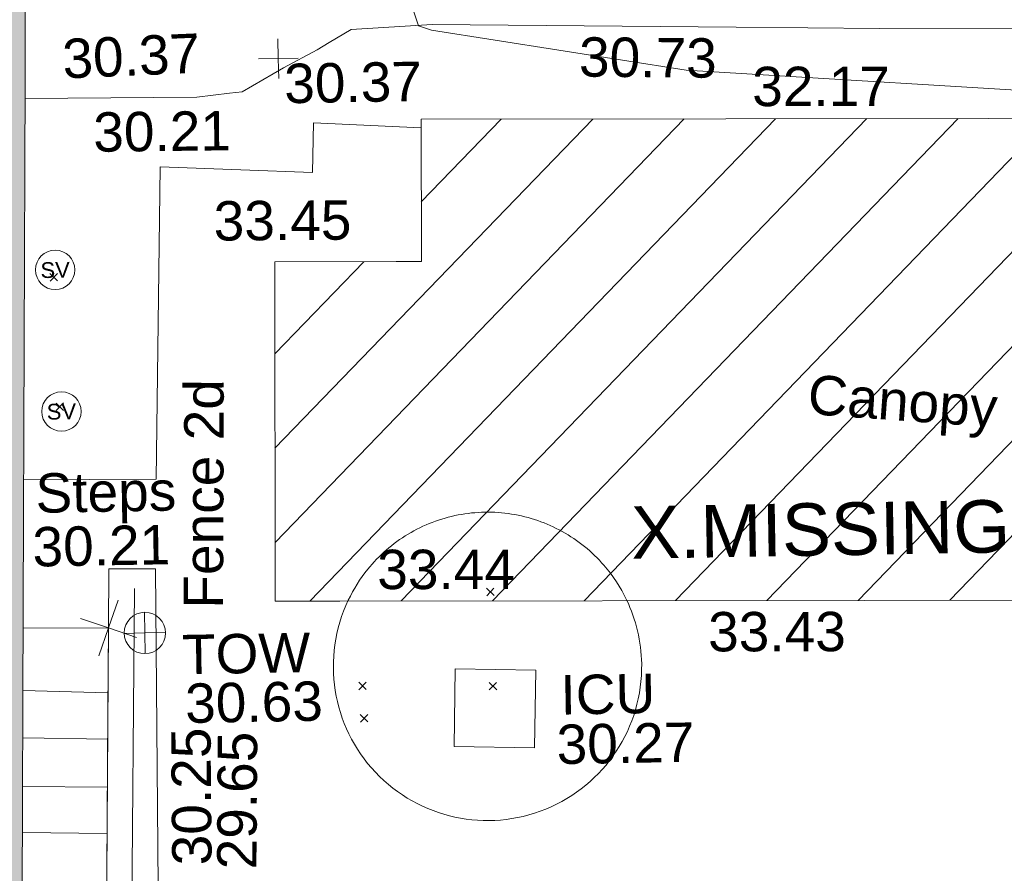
# Model space of a CAD drawing. Header units: millimetres. Extents: x -287732 to 520720, y -88450 to 287754.
# Tile 275 of 383: x 103737 to 113109, y 98695 to 106818. Entities that reach past the tile are written whole.
import ezdxf

# ---------------------------------------------------------------- set-up
doc = ezdxf.new("R2010")
doc.units = ezdxf.units.MM
doc.linetypes.add('IMPORT-UG_ELEC_STREET LIGHTING_QLB2 _2_', pattern=[2700, 1500, -300.0000000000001, 0, -250, 150, -300.0000000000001, 0, -200])
for name, color, linetype, lineweight, true_color in [('00_TOPO_SERV_STOP_VALVE', 7, 'Continuous', 9, 0x666666), ('00_TOPO_TOP_OF_WALL', 7, 'Continuous', 9, 0x666666), ('00_UAV_BUILDING_CANOPY', 7, 'Continuous', 9, 0xff7fff), ('00_UAV_BUILDING_HATCH', 7, 'Continuous', 9, 0x999999), ('00_UAV_CONCRETE', 9, 'Continuous', 9, 0x808080), ('00_UAV_FENCE_2D', 7, 'Continuous', 9, 0x264c2f), ('00_UAV_LEVEL_SPOT', 7, 'Continuous', 9, 0x666666), ('00_UAV_SERV_IC', 5, 'Continuous', 9, 0x0000ff), ('00_UAV_SLOPE_TOP', 40, 'Continuous', 9, 0xffbf00), ('00_UAV_STEPS', 7, 'Continuous', 9, 0x666666), ('00_UAV_TOP_OF_WALL', 7, 'Continuous', 9, 0x666666), ('00_UAV_WALL', 7, 'Continuous', 9, 0x7c00a5), ('01_DTM_CONTOUR_MNR', 7, 'Continuous', 9, 0xa5a552), ('12333-PUM-2D-U-0001-C01 - Rev2_REVIT IMPORT_dwg', 7, 'Continuous', 9, 0x767676), ('A_RHA_Line', 7, 'Continuous', 9, 0x00a600)]:
    doc.layers.add(name, color=color, linetype=linetype, lineweight=lineweight, true_color=true_color)
for name, color, linetype, lineweight in [('A_RHA_Detail', 7, 'Continuous', 9), ('GEN-TEXT', 7, 'Continuous', 9), ('SM-QC COMPLETED', 7, 'Continuous', 9)]:
    doc.layers.add(name, color=color, linetype=linetype, lineweight=lineweight)
doc.styles.add('Arial', font='arial.ttf', dxfattribs={"height": 500.0000000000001})
doc.styles.add('Swis721 Lt BT', font='swissl.ttf', dxfattribs={"height": 399.9999999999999})
doc.styles.add('Swis721 Lt BT_2', font='swissl.ttf', dxfattribs={"height": 375})

# ---------------------------------------------------------------- blocks, each defined once
blk = doc.blocks.new('12333-PUM-2D-U-0001-C01 - Rev2_REVIT IMPORT_dwg_MSL_Sluice_Valve_SYM-2077246-Site Location Plan Proposed')
at = {"layer": '00_TOPO_SERV_STOP_VALVE', "color": 254, "true_color": 0xcccccc}
blk.add_circle((0, 0), 500.0000000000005, dxfattribs=at)
at = {"layer": '00_TOPO_SERV_STOP_VALVE', "insert": (0, 198.9876086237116), "char_height": 399.9999999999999, "width": 785.1100955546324, "attachment_point": 2, "line_spacing_factor": 1.005061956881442, "style": 'Swis721 Lt BT'}
blk.add_mtext('SV', dxfattribs=at)
blk = doc.blocks.new('12333-PUM-2D-U-0001-C01 - Rev2_REVIT IMPORT_dwg_MSL_Node_Linework_1-2077247-Site Location Plan Proposed')
at = {"layer": '00_UAV_STEPS', "color": 254, "true_color": 0xcccccc, "flags": 128}
for points in [[(256.5421955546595, 704.8438894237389), (0, 0), (-704.8438894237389, 256.5421955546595)], [(704.8438894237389, -256.5421955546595), (0, 0), (-256.5421955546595, -704.8438894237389)]]:
    blk.add_lwpolyline(points, dxfattribs=at)
blk = doc.blocks.new('12333-PUM-2D-U-0001-C01 - Rev2_REVIT IMPORT_dwg_TOW-2077249-Site Location Plan Proposed')
at = {"layer": '00_TOPO_TOP_OF_WALL', "color": 254, "true_color": 0xcccccc, "flags": 128}
for points in [[(0, 525.0554400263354), (0, 0), (-525.0554401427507, 0)], [(525.0554401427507, 0), (0, 0), (0, -525.0554400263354)]]:
    blk.add_lwpolyline(points, dxfattribs=at)
at = {"layer": '00_TOPO_TOP_OF_WALL', "color": 254, "true_color": 0xcccccc}
blk.add_circle((0, 0), 525.0554401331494, dxfattribs=at)
blk = doc.blocks.new('12333-PUM-2D-U-0001-C01 - Rev2_REVIT IMPORT_dwg_UAV-2077255-Site Location Plan Proposed')
at = {"layer": '00_UAV_LEVEL_SPOT', "color": 254, "true_color": 0xcccccc, "flags": 128}
for points in [[(500.0000000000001, 0), (0, 0), (0, 500.0000000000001)], [(0, -500.0000000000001), (0, 0), (-500.0000000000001, 0)]]:
    blk.add_lwpolyline(points, dxfattribs=at)
blk = doc.blocks.new('12333-PUM-2D-U-0001-C01 - Rev2_REVIT IMPORT_dwg_MGS62954_T2_Galway_ITM_3d_Rev1-2077680-Site Location Plan Proposed')
at = {"layer": '00_UAV_BUILDING_HATCH', "true_color": 0xcccccc}
h = blk.add_hatch(dxfattribs=at)
h.set_pattern_fill('FP_1', color=254, style=0, pattern_type=2)
h.set_pattern_definition([(45, (0, 0), (-441.9417382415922, 441.9417382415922), [])])
h.paths.add_polyline_path([(534009880.002, 725654839.0085), (534020492.547179, 725654668.6383933), (534020335.0020001, 725657898.0085), (534019600.902877, 725657901.0739366), (534019622.7479393, 725659267.0328262), (534011350.575933, 725659399.3253226), (534011326.944711, 725658045.4935182), (534009931.6384913, 725658067.8079169)])
at = {"layer": '00_UAV_BUILDING_CANOPY', "color": 254, "true_color": 0xcccccc, "flags": 128}
blk.add_lwpolyline([(534020492.5471788, 725654668.6383932), (534015493.1935681, 725654748.8962761), (534010493.8399574, 725654829.1541591), (534009880.002, 725654839.0085), (534009931.6384912, 725658067.8079168), (534011087.937292, 725658049.3158382), (534011328.9243066, 725658045.4618595), (534011350.5759329, 725659399.3253225), (534014250.131492, 725659352.9542552), (534019249.4840156, 725659273.0022397), (534019622.7479391, 725659267.032826), (534019600.7224776, 725657889.793666), (534020335.002, 725657898.0085), (534020433.4132866, 725655880.7683079)], close=True, dxfattribs=at)
at = {"layer": '00_UAV_CONCRETE', "color": 254, "true_color": 0xcccccc, "flags": 128}
blk.add_lwpolyline([(534007506.2604303, 725656035.2038667), (534008766.002, 725656018.0085001), (534008859.0043694, 725658990.3948431), (534009623.9560962, 725658948.9847142), (534010307.002, 725658912.0085002), (534010324.5967023, 725659381.9489397), (534011349.2856706, 725659318.6459758)], dxfattribs=at)
at = {"layer": '00_UAV_FENCE_2D', "color": 254, "true_color": 0xcccccc, "flags": 128}
blk.add_lwpolyline([(534008542.002, 725654982.0085), (534008453.8452932, 725651571.7816246), (534008401.8922694, 725647888.5032718)], dxfattribs=at)
at = {"layer": '00_UAV_SERV_IC', "color": 254, "true_color": 0xcccccc, "flags": 128}
blk.add_lwpolyline([(534011558.002, 725653428.0085001), (534011583.002, 725654165.0085), (534012347.9077289, 725654139.0619013), (534012322.9077287, 725653402.0619013)], close=True, dxfattribs=at)
at = {"layer": '00_UAV_SLOPE_TOP', "color": 254, "true_color": 0xcccccc, "flags": 128}
blk.add_lwpolyline([(534023120.0499892, 725652624.0677712), (534022588.7980002, 725656895.1600001), (534022450.8526533, 725657552.6676652), (534022010.7980001, 725659650.1600002), (534021945.798, 725659787.1600001), (534021742.798, 725660009.1600001), (534021414.7980002, 725660100.1600001), (534021205.798, 725660131.1600002), (534020795.7980001, 725660105.1600001), (534019355.9385484, 725660128.7316637), (534015725.798, 725660188.16), (534014362.9023302, 725660224.0341047), (534011470.798, 725660300.1600003), (534010696.798, 725660264.16), (534010486.798, 725660145.1600002), (534010369.798, 725660077.1600003), (534010046.798, 725659911.1600001), (534009651.798, 725659691.1600002), (534009530.5332929, 725659679.1452942), (534009217.7980001, 725659648.1600003), (534007582.2073247, 725659661.8265728)], dxfattribs=at)
at = {"layer": '00_UAV_STEPS', "color": 254, "true_color": 0xcccccc}
for p, q in [((534007464.2691793, 725654030.0339935), (534008273.932461, 725653994.8674445)), ((534007454.8893675, 725653582.1284027), (534008263.4520769, 725653554.235644)), ((534007445.1860943, 725653118.7768587), (534008252.5795252, 725653097.1157565)), ((534007435.9777834, 725652679.0608044), (534008242.0849814, 725652655.8886358))]:
    blk.add_line(p, q, dxfattribs=at)
at = {"layer": '00_UAV_STEPS', "color": 254, "true_color": 0xcccccc, "flags": 128}
blk.add_lwpolyline([(534007476.6914035, 725654623.2211251), (534008288.5971617, 725654611.4224724), (534008210.002, 725651307.0085), (534007407.609086, 725651324.3962957)], dxfattribs=at)
at = {"layer": '00_UAV_WALL', "color": 254, "true_color": 0xcccccc, "flags": 128}
blk.add_lwpolyline([(534008553.6701326, 725647199.9367815), (534008606.002, 725647199.0085001), (534008614.5004117, 725647498.2375755), (534008706.0020001, 725650720.0084999), (534008719.1416758, 725652145.1825906), (534008747.002, 725655167.0085001), (534008302.0019999, 725655175.0085001), (534008288.5971617, 725654611.4224724), (534008269.6704865, 725653815.679213), (534008210.002, 725651307.0085001), (534008183.8305481, 725649356.0457261), (534008164.193379, 725647892.1840208)], dxfattribs=at)
at = {"layer": '01_DTM_CONTOUR_MNR', "color": 254, "true_color": 0xcccccc, "flags": 128}
blk.add_lwpolyline([(534021777.89544, 725656283.6706463), (534021602.943804, 725658366.4834911), (534021437.6531013, 725659182.3507047), (534021420.3597346, 725659225.5149803), (534021353.4370407, 725659286.0730035), (534021258.2218846, 725659327.311412), (534021196.1895855, 725659335.9011635), (534021065.6873206, 725659340.1880195), (534020064.7980484, 725659387.2590984), (534017856.2684755, 725659512.2177612), (534013880.019834, 725659822.5381863), (534011463.442551, 725660246.4474994), (534011340, 725660290), (534010610.2387714, 725662593.7919464), (534010561.5295504, 725662717.116083), (534010269.708607, 725663224.3283861), (534010069.8358728, 725663664.8968505), (534009930.5215296, 725664738.4511522), (534009989.4576582, 725666188.3029423), (534010122.5212028, 725667228.2775636), (534010237.6470588, 725667816.4705883)], dxfattribs=at)
at = {"xscale": 0.375, "yscale": 0.375, "zscale": 0.375}
for name, p in [('12333-PUM-2D-U-0001-C01 - Rev2_REVIT IMPORT_dwg_UAV-2077255-Site Location Plan Proposed', (534010000, 725660000)), ('12333-PUM-2D-U-0001-C01 - Rev2_REVIT IMPORT_dwg_MSL_Sluice_Valve_SYM-2077246-Site Location Plan Proposed', (534007841.002, 725658027.0085)), ('12333-PUM-2D-U-0001-C01 - Rev2_REVIT IMPORT_dwg_MSL_Sluice_Valve_SYM-2077246-Site Location Plan Proposed', (534007877.002, 725656679.0085)), ('12333-PUM-2D-U-0001-C01 - Rev2_REVIT IMPORT_dwg_MSL_Node_Linework_1-2077247-Site Location Plan Proposed', (534008288.5971617, 725654611.4224724)), ('12333-PUM-2D-U-0001-C01 - Rev2_REVIT IMPORT_dwg_TOW-2077249-Site Location Plan Proposed', (534008634.6805, 725654558.0439999))]:
    blk.add_blockref(name, p, dxfattribs=at)
at = {"layer": '00_UAV_BUILDING_CANOPY', "color": 251, "true_color": 0x666666, "char_height": 375, "attachment_point": 1, "line_spacing_factor": 1.005061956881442, "style": 'Swis721 Lt BT_2'}
for s, insert, width, rotation in [('32.17', (534014508.0184622, 725659844.1229382), 1495.902363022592, 359.083776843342), ('33.45', (534009359.6650157, 725658654.3785422), 1495.902363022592, 359.4245553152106), ('Canopy', (534015003.4362743, 725656906.1901397), 2113.25889379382, 354.88130101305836), ('33.44', (534010859.849063, 725655311.5578314), 1495.902363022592, 359.03374335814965), ('33.43', (534013998.2571812, 725654663.986805), 1495.902363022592, 359.08027249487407)]:
    blk.add_mtext(s, dxfattribs=dict(at, insert=insert, width=width, rotation=rotation))
at = {"layer": '00_UAV_CONCRETE', "color": 251, "true_color": 0x666666, "insert": (534008227.5496463, 725659519.3405493), "char_height": 375, "width": 1495.902363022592, "attachment_point": 1, "rotation": 359.6376083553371, "line_spacing_factor": 1.005061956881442, "style": 'Swis721 Lt BT_2'}
blk.add_mtext('30.21', dxfattribs=at)
at = {"layer": '00_UAV_FENCE_2D', "color": 251, "true_color": 0x666666, "insert": (534009007.6027458, 725654783.5423646), "char_height": 375, "width": 2545.408465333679, "attachment_point": 1, "rotation": 88.8378948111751, "line_spacing_factor": 1.005061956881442, "style": 'Swis721 Lt BT_2'}
blk.add_mtext('Fence 2d', dxfattribs=at)
at = {"layer": '00_UAV_LEVEL_SPOT', "insert": (534010051.8765643, 725659949.1441547), "char_height": 375, "width": 1495.902363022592, "attachment_point": 1, "line_spacing_factor": 1.005061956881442, "style": 'Swis721 Lt BT_2'}
blk.add_mtext('30.37', dxfattribs=at)
at = {"layer": '00_UAV_SERV_IC', "color": 251, "true_color": 0x666666, "char_height": 375, "attachment_point": 1, "line_spacing_factor": 1.005061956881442, "style": 'Swis721 Lt BT_2'}
for s, insert, width in [('ICU', (534012579.2982233, 725654086.9528059), 1021.012723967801), ('30.27', (534012534.4700727, 725653616.573805), 1495.902363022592)]:
    blk.add_mtext(s, dxfattribs=dict(at, insert=insert, width=width))
at = {"layer": '00_UAV_SLOPE_TOP', "color": 251, "true_color": 0x666666, "char_height": 375, "width": 1495.902363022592, "attachment_point": 1, "line_spacing_factor": 1.005061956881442, "style": 'Swis721 Lt BT_2'}
for s, insert, rotation in [('30.37', (534007940.3592155, 725660221.4462013), 1.4533803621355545), ('30.73', (534012867.1732182, 725660154.4723026), 358.4922101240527)]:
    blk.add_mtext(s, dxfattribs=dict(at, insert=insert, rotation=rotation))
at = {"layer": '00_UAV_STEPS', "char_height": 375, "attachment_point": 1, "line_spacing_factor": 1.005061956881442, "style": 'Swis721 Lt BT_2'}
for s, insert, width in [('Steps', (534007616.9783526, 725656093.3092464), 1552.889119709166), ('30.21', (534007579.4589316, 725655583.1877389), 1495.902363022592)]:
    blk.add_mtext(s, dxfattribs=dict(at, insert=insert, width=width))
at = {"layer": '00_UAV_TOP_OF_WALL', "char_height": 375, "attachment_point": 1, "line_spacing_factor": 1.005061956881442, "style": 'Swis721 Lt BT_2'}
for s, insert, width in [('TOW', (534008983.7040815, 725654533.3644134), 1343.937678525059), ('30.63', (534009006.1659889, 725654069.5164908), 1495.902363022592)]:
    blk.add_mtext(s, dxfattribs=dict(at, insert=insert, width=width))
at = {"layer": '00_UAV_WALL', "color": 251, "true_color": 0x666666, "char_height": 375, "width": 1495.902363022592, "attachment_point": 1, "line_spacing_factor": 1.005061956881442, "style": 'Swis721 Lt BT_2'}
for s, insert, rotation in [('30.25', (534008856.5440977, 725652341.1256162), 89.47176514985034), ('29.65', (534009281.6757476, 725652297.6996888), 88.63748240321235)]:
    blk.add_mtext(s, dxfattribs=dict(at, insert=insert, rotation=rotation))
blk = doc.blocks.new('12333-PUM-2D-U-0001-C01 - Rev2_REVIT IMPORT_dwg-1620468-Site Location Plan Proposed')
at = {"layer": 'GEN-TEXT', "color": 253, "true_color": 0xaaaaaa}
for p, q in [((366711.4356188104, 42067.51580280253), (366782.1462969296, 42138.22648092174)), ((366782.1462969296, 42067.51580280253), (366711.4356188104, 42138.22648092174)), ((366747.4356188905, 40834.79495369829), (366818.1462970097, 40905.5056318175)), ((366818.1462970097, 40834.79495369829), (366747.4356188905, 40905.5056318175)), ((370813.9948138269, 39001.28848222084), (370884.7054919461, 39071.99916034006)), ((370884.7054919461, 39001.28848222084), (370813.9948138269, 39071.99916034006)), ((369581.9948138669, 38128.28848231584), (369652.7054919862, 38198.99916043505)), ((369652.7054919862, 38128.28848231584), (369581.9948138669, 38198.99916043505)), ((370822.9948137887, 38104.28848222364), (370893.705491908, 38174.99916034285)), ((370893.705491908, 38104.28848222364), (370822.9948137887, 38174.99916034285)), ((369590.9948138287, 37820.28848223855), (369661.7054919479, 37890.99916035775)), ((369661.7054919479, 37820.28848223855), (369590.9948138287, 37890.99916035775))]:
    blk.add_line(p, q, dxfattribs=at)
at = {"layer": 'SM-QC COMPLETED', "color": 81, "true_color": 0xaaffaa}
for radius, start, end in [(1467.425282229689, 99.99999999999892, 119.9999999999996), (1467.425282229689, 80.00000000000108, 99.99999999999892), (1467.425282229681, 60.00000000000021, 80.00000000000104), (1467.425282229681, 119.9999999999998, 140.0000000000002), (1467.425282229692, 40.00000000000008, 60.00000000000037), (1467.425282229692, 140.0000000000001, 153.5533314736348), (1467.425282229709, 24.54225293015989, 40.00000000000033), (1467.42528222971, 153.5533314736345, 359.9999999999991), (1467.425282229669, 0, 24.54225293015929)]:
    blk.add_arc((370810.390521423, 38329.05004685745), radius, start, end, dxfattribs=at)
blk.add_blockref('12333-PUM-2D-U-0001-C01 - Rev2_REVIT IMPORT_dwg_MGS62954_T2_Galway_ITM_3d_Rev1-2077680-Site Location Plan Proposed', (-533641079.6498471, -725615854.3561786))
at = {"layer": 'SM-QC COMPLETED', "color": 3, "true_color": 0x00ff00, "insert": (372198.6682047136, 39827.91611488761), "char_height": 500.0000000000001, "width": 12555.20937238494, "attachment_point": 1, "line_spacing_factor": 0.9417779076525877, "style": 'Arial'}
blk.add_mtext('X.MISSING INFO ON THIS CSV?', dxfattribs=at)

msp = doc.modelspace()

# ---------------------------------------------------------------- hatches: boundary and pattern name
at = {"layer": 'A_RHA_Detail', "true_color": 0xc0c0c0}
h = msp.add_hatch(color=9, dxfattribs=at)
h.paths.add_polyline_path([(-80880.60083809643, -68502.79057078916), (-80400.865924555, -68483.41509113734), (-80400.865924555, -62984.64684185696), (-24474.85765177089, -63009.32043784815), (-24456.14471271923, -50840.30023858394), (-36622.55041039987, -50831.65104353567), (-36622.55041039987, -44228.57792613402), (-50959.0526582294, -44218.38599194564), (-50959.0526582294, -42573.78171514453), (-54563.9325804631, -42571.21897729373), (-54565.69773352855, -45054.17447474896), (-92408.82109321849, -45027.27149621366), (-92411.78875845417, -49201.74309222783), (-100061.9988811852, -49201.74309222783), (-100052.2214449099, -64852.82557838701), (-86120.90825229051, -64852.82557838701), (-86092.1662649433, -62957.90041523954), (-84861.10047608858, -62957.90041523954), (-84854.79052929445, -68240.109737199), (-80870.60226892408, -68240.10973722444)])
h.paths.add_polyline_path([(-137238.9269902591, -68461.9384092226), (-132719.7426408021, -68433.0633692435), (-132847.0731201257, -62850.04282283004), (-130454.6837966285, -62916.63108078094), (-130498.2830220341, -61355.85393642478), (-117581.136331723, -61423.42893438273), (-117492.3908565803, -49183.91309190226), (-125136.5200282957, -49178.47881952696), (-125133.572703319, -45032.61887136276), (-163007.1824077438, -45005.6942194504), (-163007.1824076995, -44090.2963411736), (-163123.8521269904, -44090.21339942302), (-163122.6389897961, -42383.75184302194), (-166563.8543419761, -42383.75184298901), (-166565.034908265, -44044.39824208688), (-193158.4656786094, -44025.49275805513), (-193195.152889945, -62863.65652504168), (-137269.7106414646, -62916.63108078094), (-137254.3708868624, -65679.90523788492)])
h.paths.add_polyline_path([(120310.9497607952, -32334.28230164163), (120312.4652266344, -31610.73011961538), (133451.2244789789, -31638.24899384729), (133469.2230092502, -19717.98315780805), (121295.7536929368, -19692.48606430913), (121319.8434528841, -8190.941560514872), (112277.0825930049, -8172.001674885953), (112263.1770823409, -14811.1234547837), (78285.85310969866, -14739.95861438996), (78292.82277619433, -8167.077575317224), (75241.99098605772, -8160.673431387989), (69355.76844233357, -8152.931592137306), (69353.6659720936, -9156.74635762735), (68372.60878945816, -9154.691552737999), (68372.60878945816, -13705.52853215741), (69333.7233474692, -13707.54156770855), (69325.07112547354, -16249.53369228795), (66623.4489111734, -16249.53369228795), (66619.79243935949, -17995.29925530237), (65989.07757494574, -17995.2992552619), (65985.44262772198, -19730.78799483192), (57152.23993377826, -19712.28702421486), (57127.42535098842, -31559.89463417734), (70277.87165424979, -31587.43801817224), (70277.87165431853, -32271.7414715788), (78263.96947909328, -32285.12944888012), (78266.62661740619, -31019.79372153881), (112335.8856506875, -31091.15111860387), (112335.8856506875, -32317.57330553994), (119781.4233959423, -32333.17321913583)])
h.paths.add_polyline_path([(7503.717409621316, -1791.439263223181), (15482.43097392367, -674.0213231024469), (15484.0826588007, 148.1327206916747), (56188.28042539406, 205.5276654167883), (56155.84326007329, 14338.3166313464), (18016.62665935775, 14236.48149539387), (17967.9025208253, 34313.18372071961), (21727.10644863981, 34324.0692624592), (21708.90974962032, 40608.10218321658), (18009.66447159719, 40608.10218321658), (17995.54603706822, 45483.75063442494), (9770.084204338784, 45420.6329473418), (3966.213879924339, 45446.76585222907), (3984.771235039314, 14176.56786832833), (1023.062455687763, 14176.56786837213), (-276.5134647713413, 14190.52623461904), (-231.6790044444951, 5968.135265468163), (-226.4491536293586, 193.7444677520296), (553.0869992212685, 183.4716499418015), (7477.609307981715, 143.2867586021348), (7488.638446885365, -674.0213231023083)])
h.paths.add_polyline_path([(77755.59663317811, 53.47451145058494), (77729.51881611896, 1699.844979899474), (94464.47132486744, 1659.976083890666), (94606.37913471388, 17991.390236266), (88810.4190114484, 18015.03260816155), (88799.89418497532, 14436.74271609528), (69413.88950349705, 14457.8773889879), (69377.35724448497, 99.62816357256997), (75241.99098605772, 67.32134432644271)])
h.paths.add_polyline_path([(61252.12079701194, 46453.95617366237), (105774.7348988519, 46472.68783506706), (105768.2642198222, 61852.61234306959), (92285.13876309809, 61852.61234306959), (92308.59670399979, 65784.30757140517), (96107.4668000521, 65767.60445243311), (96059.68081117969, 75209.20847378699), (101084.8427276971, 75071.88872764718), (104988.0046543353, 74765.36560406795), (108403.6894220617, 74363.8408943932), (112009.2703903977, 73787.25420861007), (115645.3524815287, 73049.69667206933), (116890.8108051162, 72761.69136252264), (120208.9929833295, 71893.18353872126), (120865.241739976, 71703.68484519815), (124135.6329506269, 70669.67317906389), (127435.6253142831, 69480.50055823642), (127820.4368670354, 69394.93141813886), (128274.3081769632, 69331.69585753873), (128731.8791144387, 69306.66104516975), (129189.9401488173, 69320.00258290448), (129645.2782985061, 69371.62688826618), (130094.6997111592, 69461.17185603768), (130535.0520071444, 69588.00939074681), (130963.246434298, 69751.24981927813), (131376.2795165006, 69949.74812590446), (131771.2541232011, 70182.11198903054), (132162.5575600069, 70460.5404660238), (132496.0921583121, 70741.69081113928), (132820.871367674, 71064.98072578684), (133117.4593294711, 71414.31364272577), (133383.77568926, 71787.23923950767), (133616.5473239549, 72178.5372844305), (133817.1647262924, 72590.54524898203), (133982.6025969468, 73017.89547513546), (134111.7005086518, 73457.59040801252), (134203.5529320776, 73906.54590458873), (134257.5155883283, 74361.61286216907), (134272.5462649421, 74819.5993153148), (134250.5259875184, 75277.29281745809), (134189.6227572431, 75731.48297747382), (134090.9274700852, 76178.98397757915), (133955.1324028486, 76616.65691993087), (133783.1900598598, 77041.43184345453), (133576.3064937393, 77450.32925647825), (133335.932843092, 77840.48103920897), (133063.7551572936, 78209.15055532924), (132761.6825665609, 78553.75185442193), (132431.8338935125, 78871.8678050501), (132076.5227905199, 79161.26705197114), (131698.2415080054, 79419.91966861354), (131299.6434187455, 79646.01139197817), (131093.5942456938, 79746.34209763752), (132146.0467355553, 83110.22226145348), (122787.7632953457, 86282.54285518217), (121604.3555412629, 82800.3591886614), (117095.9864227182, 83870.84033785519), (116841.9598400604, 83526.35449572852), (116120.5435466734, 91221.93611972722), (110237.7341284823, 91274.27491021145), (110194.3680786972, 90435.39030214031), (104988.0046543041, 90486.49901390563), (104973.2761846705, 94309.82427956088), (103746.1314668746, 94309.8242795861), (103839.9937121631, 122852.1474271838), (96365.09202306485, 122931.9599470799), (96350.3400238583, 123952.4168585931), (104555.5505249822, 123902.1925226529), (104607.3234458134, 120248.5396156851), (125502.5015002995, 120134.1933400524), (125662.0200253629, 137657.3796882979), (114479.5865733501, 137699.2256881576), (114382.306264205, 129149.9458158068), (104644.159003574, 129187.9975073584), (104577.9931702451, 126217.3903144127), (101184.4926406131, 126159.1566967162), (101264.6166812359, 135959.2655565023), (89967.23178808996, 135988.8856164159), (89927.63362986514, 125823.6463181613), (93630.53562302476, 125840.7948842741), (93580.65688892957, 122931.9599470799), (88697.38835376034, 122904.7310126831), (88679.3898954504, 95739.09143775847), (86378.25848996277, 95739.09143775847), (86378.18187189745, 96178.1008337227), (83279.50743284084, 96200.92083327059), (83273.62493422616, 95735.74732133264), (70169.67509619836, 95733.22421950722), (70166.26842742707, 96272.07409347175), (66674.99731294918, 96257.14073655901), (66654.74538556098, 95755.71092136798), (65784.77231079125, 95755.71092136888), (65887.65094984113, 117470.630565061), (53473.3427162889, 117487.9046429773), (53434.44066309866, 98570.46349063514), (40649.41626916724, 98570.46349063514), (40610.16711559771, 94406.01479078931), (38853.82372868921, 94410.36303440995), (38848.65589191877, 89463.65332729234), (40612.46601912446, 89518.45976927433), (40665.38257362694, 86257.73741128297), (38372.19584460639, 86305.72309285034), (38369.79374539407, 76901.0507917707), (50937.9512507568, 76944.40198294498), (50922.88567286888, 74598.78180889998), (56484.9061132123, 74588.85093771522), (56484.9061132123, 75194.85181995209), (92465.4037153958, 75233.0258166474), (92645.92783662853, 71766.64845094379), (89810.55521366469, 69362.83965827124), (85313.16173974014, 69360.94750420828), (85313.16173974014, 66907.4050808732), (75210.14498263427, 66903.15451589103), (75210.14498263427, 63815.70944550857), (70819.40014309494, 63815.70999200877), (70819.21601505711, 64253.35708059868), (69456.83415683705, 64253.35708059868), (69455.7195737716, 66901.99623166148), (61303.32856759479, 66898.5668068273), (61304.56054988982, 63970.32021231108), (70500.41048208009, 63970.32021219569), (70500.4088543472, 61852.59006207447), (61245.6438848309, 61848.69637488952), (61252.03558504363, 46656.49344428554)])
h.paths.add_polyline_path([(-17153.16561239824, 48569.32684293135), (-17153.16561224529, 60770.38083685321), (-29362.88357759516, 60774.70428694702), (-29362.88357759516, 67399.20394580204), (-43507.24466814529, 67405.01911303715), (-43488.5313307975, 69093.07334175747), (-45766.41866231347, 69109.32868388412), (-45794.3462003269, 67405.01911303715), (-47272.11273194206, 67404.2124544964), (-47272.44887633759, 66454.91798908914), (-86004.56386332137, 66468.63299519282), (-86006.66970787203, 60521.58362721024), (-92662.87722510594, 60521.58362721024), (-92665.2138765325, 50184.35611932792), (-79752.0168396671, 50179.78309939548), (-79752.016597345, 48591.4932381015), (-17157.7163123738, 48569.32845417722)])
h.paths.add_polyline_path([(-201056.4185878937, 48628.75479108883), (-138377.9751621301, 48634.64535779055), (-138377.9751621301, 50133.28201003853), (-125467.710581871, 50134.49626164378), (-125468.6909603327, 60566.1903686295), (-132186.8595614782, 60565.86652591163), (-132187.4203588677, 66533.0197876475), (-170643.3098734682, 66805.61809689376), (-170643.3098732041, 67738.78475848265), (-200340.0100486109, 67488.93693764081), (-200348.7171487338, 60827.78025104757), (-201057.5650552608, 60827.71357558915), (-201056.6510294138, 51102.04313372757)])
h.paths.add_polyline_path([(-240051.5126725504, 54769.19491160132), (-239444.490259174, 54811.10754483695), (-239186.5396223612, 54841.92927608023), (-238764.8191577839, 54940.98166103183), (-238382.4735933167, 55122.46891388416), (-237990.3402229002, 55354.87497234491), (-237269.2031023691, 55936.21515020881), (-237032.4836384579, 56225.56611516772), (-236793.0039602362, 56569.31473944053), (-236554.5880578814, 57004.26389721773), (-236432.7219585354, 57267.46508908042), (-236300.081527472, 57753.26238983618), (-236250.7285154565, 58017.17885684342), (-236235.6490609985, 58516.21786804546), (-236233.2538429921, 58987.85640053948), (-236213.7029795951, 59823.48083769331), (-236363.8287855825, 59820.86038205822), (-236634.0279869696, 60698.06075827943), (-236391.9547756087, 61432.19726339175), (-236225.4740089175, 61435.10319600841), (-236201.6036569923, 62637.68779596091), (-232563.5271750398, 62639.28734435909), (-232563.5271750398, 63049.03842404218), (-232732.1945866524, 63049.15302218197), (-232860.1521277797, 63457.95890274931), (-232731.606808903, 63914.24862697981), (-232560.8209656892, 63914.24862697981), (-232515.1276847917, 70598.00033009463), (-240628.6947849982, 70598.85496273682), (-240629.7923196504, 72350.98321577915), (-246412.6011212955, 72347.36085933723), (-246412.6011212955, 70616.45923936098), (-254449.5805725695, 70618.60952619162), (-254454.637144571, 70754.06491720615), (-254469.7140363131, 73191.66276250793), (-263883.2532625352, 73267.83063688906), (-263902.4181505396, 68260.74348553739), (-263714.8217520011, 68259.82096572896), (-263552.9672900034, 67819.65434396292), (-263719.0883117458, 67392.2068408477), (-263913.6298699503, 67392.20684284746), (-263956.7001913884, 58633.76423459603), (-260181.1963171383, 58611.22607638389), (-260192.3146983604, 56354.25111579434), (-257184.684388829, 56339.46086021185), (-257213.4419957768, 57092.93866021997), (-257338.5163846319, 57093.27331223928), (-257471.0109294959, 57531.74572308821), (-257338.5163845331, 58062.22513696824), (-257203.4956297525, 58064.06881289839), (-257173.5751889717, 58598.54056692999), (-256478.2273617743, 58575.27357994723), (-256478.2273617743, 58788.51859473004), (-256013.0091299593, 58911.92701534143), (-255397.0786664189, 58780.99767617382), (-255397.0786664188, 58595.982422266), (-243809.885361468, 58585.92793201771), (-243805.3570672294, 58352.04527760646), (-243740.939469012, 57884.52572680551), (-243619.0830608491, 57421.84877545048), (-243424.3877545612, 56943.65915412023), (-243247.1437899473, 56608.24157713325), (-243003.0710579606, 56249.99021479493), (-242732.2093200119, 55932.75703082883), (-242371.7230178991, 55603.12658811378), (-242141.255125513, 55424.88676767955), (-241804.9643037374, 55216.88439822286), (-241529.4640827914, 55077.02869055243), (-241100.6275144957, 54917.18295003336), (-240836.2134980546, 54840.82833176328), (-240453.4486195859, 54788.60784130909), (-240218.9578693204, 54777.28227442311)])
h.paths.add_polyline_path([(40276.69022552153, 59895.36417752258), (40328.62676029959, 69196.9439153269), (36588.99968785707, 69217.8245910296), (36619.46637569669, 74674.25962428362), (32264.36460078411, 74687.02318924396), (32233.48293867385, 69156.26826306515), (11916.69390495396, 69269.70959686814), (11966.66200111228, 78218.75165974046), (29087.509017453, 78123.15526808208), (29143.44567205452, 88141.1370047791), (15719.348796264, 88216.09212953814), (15732.60379610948, 90589.9978889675), (4594.294101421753, 90652.19003489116), (4525.129359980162, 78265.12250449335), (10096.76365553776, 78234.01258731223), (10077.43887221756, 74773.03821910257), (4547.641142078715, 74803.91453678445), (4465.579974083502, 60107.1600234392), (19125.89094760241, 60025.30234268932), (19139.86249374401, 62527.53804644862), (31738.59196305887, 62457.19146404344), (31724.55430858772, 59943.11609815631), (38369.79364225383, 59906.01157293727)])
h.paths.add_polyline_path([(-246083.0241259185, 72334.29150213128), (-246083.0594797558, 72334.30275087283), (-246208.2905500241, 72334.29150213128)])
h.paths.add_polyline_path([(-114575.3004830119, 112178.0758695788), (-114575.3246435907, 112178.0758695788), (-114707.2752166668, 115801.5811617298)])
h.paths.add_polyline_path([(-154699.9178765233, 101760.4080976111), (-114382.050333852, 101776.0542914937), (-114382.050333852, 106926.9360164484), (-113755.641395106, 106927.1792101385), (-113757.5507412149, 111847.2721531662), (-114431.6837526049, 111847.2721531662), (-114431.8097758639, 112178.0758695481), (-114575.3004830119, 112178.0758695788), (-114578.9984943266, 121707.2390833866), (-123056.9849702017, 121707.2390833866), (-123068.8201032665, 156452.7036899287), (-119381.2340625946, 156454.1348067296), (-119381.2340625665, 160165.8597952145), (-115501.031452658, 160167.3662801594), (-115503.3750945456, 166206.5793118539), (-132411.7987151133, 166599.6604729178), (-132411.8243278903, 166665.6603411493), (-135275.0124468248, 166664.5490317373), (-135275.0124468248, 166628.1883101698), (-135911.3205076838, 166628.1944502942), (-135911.3479256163, 166352.1604668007), (-152521.1633846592, 166345.7146753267), (-152518.3680955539, 159142.6836790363), (-150699.3133726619, 159117.9265656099), (-150758.5477087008, 122560.691203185), (-151059.2005266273, 122560.691203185), (-151061.0981347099, 121302.4374932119), (-154138.3148337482, 121372.6012653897), (-154138.3148337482, 121865.1834517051), (-154704.3888425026, 121867.2611370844), (-154688.5451973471, 119352.3937021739), (-154745.5933227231, 119352.3715636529), (-154745.5763474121, 118722.1532660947), (-160794.1544526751, 118748.7442832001), (-160794.1544526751, 119410.5425977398), (-163852.1622693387, 119422.408321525), (-163855.0715294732, 118762.2003111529), (-167568.6765459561, 118778.5256058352), (-166634.6619849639, 124395.1277019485), (-166930.050559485, 124500.0918161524), (-167568.6765459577, 124707.6250903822), (-168028.2173235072, 124841.3808647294), (-168630.5006276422, 124991.3056740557), (-169238.2056069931, 125117.4693074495), (-169850.3952285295, 125219.6772876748), (-170466.1255403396, 125297.7720169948), (-171089.11025998, 125351.8553033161), (-171704.4065937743, 125381.1774255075), (-172325.0479971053, 125386.3595015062), (-172782.2248668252, 125374.5832362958), (-173401.7764235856, 125337.4554476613), (-174109.844898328, 125263.4341236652), (-174634.1213722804, 125190.4100126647), (-175245.0145766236, 125080.719099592), (-176047.1958093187, 124895.7675260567), (-176665.4852587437, 124724.7228134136), (-177045.3001228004, 124609.1129151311), (-177631.5127792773, 124405.2077276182), (-176665.4852586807, 118818.5158794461), (-177558.9402083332, 118822.4435768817), (-177662.2853368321, 125263.4341236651), (-176365.3912351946, 126542.9270807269), (-159462.2970490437, 126319.910391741), (-157057.7396790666, 128609.0850976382), (-157060.6673204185, 136153.1661957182), (-158638.8016610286, 137740.2441626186), (-159352.3735831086, 137740.2441626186), (-161634.4140634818, 140201.1078539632), (-168727.9404945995, 140256.8191146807), (-171035.0401161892, 137942.8847305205), (-174184.1459014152, 137942.8847305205), (-176460.1167434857, 140292.2858551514), (-177341.6856934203, 140292.2858551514), (-177341.7113613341, 140358.4281613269), (-183428.5803825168, 140356.0660244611), (-185921.6385985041, 137917.4639994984), (-185921.6385985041, 131757.3091155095), (-186906.8767412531, 131756.9267733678), (-187725.3914540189, 130809.9989183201), (-187724.058890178, 127376.1828148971), (-186481.0281350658, 126304.5577463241), (-186479.4846754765, 122327.2959175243), (-185176.2828158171, 121059.4673825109), (-180304.1129154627, 121059.4673824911), (-180304.1136492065, 118802.0484409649), (-193555.3706955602, 118802.0484409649), (-193555.368699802, 133117.8341649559), (-192593.6442938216, 133118.2073819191), (-192593.6442938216, 134200.8158367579), (-192224.6284783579, 134200.9592041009), (-192225.5653014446, 136615.0101267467), (-192595.0012460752, 136615.0101267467), (-192595.4357332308, 137734.4745165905), (-193589.2709668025, 137734.4746851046), (-193589.2685988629, 147474.570583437), (-193163.2062206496, 147492.8644732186), (-192765.7252967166, 147531.087133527), (-192359.9383250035, 147589.5931622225), (-192199.8207947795, 147616.5827294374), (-191882.7548926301, 147682.9245600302), (-191568.5380070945, 147761.6632019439), (-191257.654638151, 147852.677242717), (-190828.6072909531, 148002.2045655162), (-190647.7999969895, 148070.9514233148), (-190349.7690789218, 148197.8750094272), (-190056.9509284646, 148336.4013817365), (-189769.797051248, 148486.3169427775), (-189405.3590254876, 148698.0567944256), (-189132.906026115, 148873.2749095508), (-188867.542109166, 149059.0543929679), (-188609.6764469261, 149255.1087866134), (-188354.9814055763, 149465.3525772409), (-188079.6339208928, 149713.879248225), (-187884.9836199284, 149901.8220103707), (-187545.928247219, 150265.8040604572), (-187446.29984479, 150378.3960832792), (-187241.3270201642, 150629.2310214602), (-187046.3599558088, 150887.9197697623), (-186861.6992771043, 151154.0634500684), (-186546.1373636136, 151669.829875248), (-186524.4196769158, 151707.0632450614), (-163675.2898318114, 151669.829875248), (-163687.5843045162, 148134.07679455), (-157303.6541541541, 148136.492106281), (-157303.6541541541, 155759.91501608), (-157557.4317586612, 155765.0384228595), (-157555.9168973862, 166678.0466575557), (-187009.2021991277, 166699.7464767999), (-187013.0952111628, 162054.4009359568), (-188707.17754695, 162044.5925187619), (-188705.9961892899, 155021.5333641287), (-188737.9999316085, 154650.5326604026), (-188799.0133969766, 154283.1866125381), (-188857.2045401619, 154035.4341107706), (-188966.1106131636, 153679.3368924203), (-189102.6200311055, 153332.8820747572), (-189265.8911675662, 152998.2056672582), (-189454.9174011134, 152677.371060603), (-189645.2484685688, 152421.3220123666), (-189916.9563410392, 152104.2450531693), (-190212.7041973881, 151809.4634871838), (-190530.6686598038, 151538.7947471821), (-190868.8893671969, 151293.9075915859), (-191225.281078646, 151076.3118324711), (-191597.6465194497, 150887.3490191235), (-192092.8415776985, 150682.5621956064), (-192519.2468154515, 150561.8451365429), (-192903.8930791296, 150482.240889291), (-193187.215491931, 150440.8868273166), (-193594.1866364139, 150407.1257787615), (-193594.5952989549, 151459.9895227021), (-205369.2399268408, 151455.4201247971), (-205354.4523517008, 113350.0822379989), (-207187.1580384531, 113349.3710182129), (-207184.3024929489, 105991.0636522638), (-205312.8748221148, 105991.1901500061), (-205311.2362476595, 101769.6553082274), (-175488.6451201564, 101781.2285901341), (-175488.6451201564, 110889.6985621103), (-154703.4627663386, 110897.5679794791), (-154700.2792295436, 102691.5597281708)])
h.paths.add_polyline_path([(193735.9435693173, 113047.8274774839), (208865.0938716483, 114991.0266430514), (208976.1154123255, 114126.6471160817), (216447.8967332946, 115086.3281915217), (216038.7305308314, 118271.9702413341), (232648.5073383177, 120405.3421626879), (233425.993615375, 114352.0734369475), (240632.2017567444, 115277.6440988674), (239854.8412683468, 121329.9334727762), (256406.8682407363, 123455.8879629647), (257091.7572256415, 118089.1198988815), (264572.2871227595, 119040.8180953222), (261877.8350555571, 138524.7609215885), (259178.7147038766, 138221.6086035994), (259197.3483655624, 137439.0084132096), (254686.1480587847, 136897.0007612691), (255412.6810205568, 131314.8303176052), (240852.7447969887, 129522.4514056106), (239771.0426543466, 137918.8519126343), (240649.5822431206, 138010.1984551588), (240062.3063116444, 142776.6750342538), (239165.7694642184, 142685.0143484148), (237630.9646614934, 151018.3171732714), (266172.8791088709, 154560.7889781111), (271297.1876944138, 142612.4006970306), (276531.7397502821, 144861.098714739), (274941.5029779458, 148527.9037281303), (302074.5307653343, 160134.9084326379), (300215.9323773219, 164320.1841173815), (301528.1613272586, 164907.0997989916), (300405.1237791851, 167477.8916353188), (299016.6944531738, 166945.7181824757), (295626.7488506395, 174518.754428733), (294333.0289184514, 177537.1551681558), (287288.8475947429, 174518.754428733), (289427.6893504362, 169661.0163463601), (272956.7816584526, 162557.1203578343), (271943.2187787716, 164897.4305293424), (267016.3118217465, 162764.0369715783), (268502.3094164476, 159357.0430143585), (265200.4029574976, 157946.4096681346), (226856.416695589, 153146.7821792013), (227510.3041274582, 148852.0205334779), (228280.9873165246, 141179.0007483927), (227302.3544112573, 141050.281300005), (227895.3788235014, 136433.1758633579), (228748.5501749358, 136523.8855003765), (229602.3077302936, 128023.7667641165), (217691.2359889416, 126493.8999679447), (217642.3600127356, 126874.433267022), (215138.5007311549, 126552.8357430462), (215194.9980427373, 126112.965074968), (215015.6132226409, 126089.924757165), (214840.9672575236, 127449.66446064), (192258.7012018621, 124549.1816390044), (193486.3576426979, 114991.0266430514)])
h.paths.add_polyline_path([(-78076.24187439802, 117605.5188722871), (-78076.23951902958, 117610.0871211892), (-78070.318122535, 129485.7330792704), (-74723.15926543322, 129478.385255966), (-74723.15926543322, 125435.7860624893), (-48015.64546086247, 125380.0246061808), (-47996.55031653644, 135872.5822179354), (-61198.15919578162, 135901.5630078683), (-74714.72264144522, 135923.5088764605), (-74723.6287602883, 131865.2975510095), (-78070.318122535, 131872.642169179), (-78062.97909487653, 149549.7689430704), (-58292.26570492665, 149541.5607197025), (-58292.26570491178, 148946.2407608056), (-37707.70924046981, 148937.6946533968), (-37703.30827430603, 159740.0672041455), (-44148.26955755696, 159742.7429641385), (-44148.26955755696, 162961.3319174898), (-49829.95437583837, 162961.3319174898), (-49830.92144130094, 160632.0129326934), (-78494.09026625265, 160643.9130440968), (-78494.09026625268, 161615.1537738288), (-78739.225852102, 161615.2555472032), (-78691.7919454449, 168187.9195488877), (-90844.57645036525, 168126.8149079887), (-90962.52567694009, 152686.7636277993), (-89064.97866809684, 152685.9758215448), (-89079.54115380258, 117610.0871211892), (-78374.80218507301, 117605.6428258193)])
h.paths.add_polyline_path([(69254.82576126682, 129235.9722870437), (69259.97086178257, 136167.789247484), (86068.0992678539, 136131.0235193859), (86008.66431381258, 164703.3084147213), (58789.63167882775, 164723.511581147), (58789.63167882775, 170119.2062865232), (54460.1632489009, 170122.4198087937), (54457.21717773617, 166153.279245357), (47042.2151650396, 166158.7829869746), (47041.10931533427, 164668.9097040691), (39173.27935198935, 164674.7495545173), (39172.83712618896, 164078.9539098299), (17014.87910992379, 164095.4005254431), (17002.38841206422, 147267.1142245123), (12659.63471563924, 147267.1142245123), (12653.60087534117, 139137.9291796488), (17031.41608901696, 139134.6797717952), (17024.5879174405, 129935.3194463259), (39191.34773726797, 129918.8662983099), (39191.34773726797, 129258.2867272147), (69014.0340609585, 129236.1510132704)])
h.paths.add_polyline_path([(39265.62356917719, 139467.8223435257), (33050.91021530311, 139484.1586867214), (33087.56357182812, 153427.9220784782), (39277.60130889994, 153411.6505991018), (39277.60130890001, 152830.3127277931), (43058.29603858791, 152820.3745823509), (43024.83899408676, 140092.5601633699), (39267.2657899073, 140092.5601633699)])
h.paths.add_polyline_path([(1979.548949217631, 189123.2414339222), (18699.10403225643, 189180.0465563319), (18678.46874730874, 195253.6675675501), (24349.02704561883, 195272.9334348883), (24334.96888372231, 199550.7690688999), (28829.78348974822, 199566.0403168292), (28798.3577216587, 208815.6446464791), (24334.949615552, 208806.151404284), (24333.90624841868, 209113.2475694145), (16811.59093053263, 209087.6903002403), (16806.58456499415, 208843.5909093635), (6772.293057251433, 208809.4991440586), (6797.166076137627, 201488.5780549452), (-8471.058649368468, 201436.7038490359), (-8471.058649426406, 200429.0172028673), (-11856.09020770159, 200417.5164702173), (-11823.72827009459, 190892.3684138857), (-7614.729360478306, 190906.6685966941), (-7614.729360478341, 190170.8290169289), (-4608.619189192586, 190169.2993656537), (-4608.238782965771, 190916.8832264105), (1973.379031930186, 190939.2444180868), (1977.122761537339, 189837.3456693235)])
h.paths.add_polyline_path([(-20506.22133143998, 190640.0286460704), (-20122.28942212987, 206347.1214480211), (-41550.34215551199, 207015.2557957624), (-41462.26177903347, 210449.6195896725), (-31391.41053372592, 210152.0276719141), (-31078.64493155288, 223862.5743669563), (-44305.08575743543, 224230.7972280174), (-44490.79956591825, 211865.5542346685), (-47510.12209648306, 211942.9901385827), (-47722.57925071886, 203659.0205614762), (-47076.06680548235, 203635.3001465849), (-47175.4684425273, 199531.9403872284), (-46801.21126120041, 199520.4703269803), (-46873.68175963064, 195478.5899481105), (-44600.40472248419, 195425.2559779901), (-44685.88459507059, 192243.2795180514), (-38073.99929115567, 192135.6564362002), (-38104.39995468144, 191126.972250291), (-21537.79264466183, 190668.5723412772)])
h.paths.add_polyline_path([(16801.02360973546, 195961.500137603), (9656.615133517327, 196015.1086063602), (9643.838150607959, 199513.9922857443), (11631.77992468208, 199485.8321209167), (11631.7920940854, 203322.2460456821), (16806.58456511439, 203391.4855728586), (16801.0407710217, 195984.4293109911)])
h.paths.add_polyline_path([(122084.9264926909, 200536.2570557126), (122088.1805162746, 206386.1947929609), (125211.1061638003, 206386.1947929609), (125211.1162733, 206645.8932837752), (126202.7098976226, 206645.8932838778), (126203.0204769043, 207041.0477229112), (130401.4034741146, 206979.0758390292), (130444.2691124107, 209883.280297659), (126202.8383603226, 209945.8832030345), (126203.0204769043, 214624.1281189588), (127364.791950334, 214624.1281190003), (127365.2106673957, 225380.2058567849), (126159.8599207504, 225380.2527798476), (126207.4133336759, 241475.3410923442), (119482.5411291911, 241495.8747898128), (119479.2041949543, 246182.0096278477), (109943.9121324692, 246175.2196735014), (109953.2702601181, 233033.381429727), (115000.5285021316, 233033.3814296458), (114999.579292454, 208653.4991933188), (112026.3032630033, 208653.4991933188), (112024.3519988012, 200538.6761891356), (122024.6079402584, 200536.2715596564)])
h.paths.add_polyline_path([(30087.05071580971, 200986.75440713), (38030.67179071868, 201028.6865660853), (38030.67179071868, 202922.9731660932), (38109.89531492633, 202923.3913649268), (38067.25569096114, 208827.6066631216), (38013.35839378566, 208827.6672237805), (38012.38630971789, 209012.5383931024), (30044.90685988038, 208970.480297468), (30076.83023715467, 202922.9203834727)])
h.paths.add_polyline_path([(195986.2599417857, 205661.5722736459), (202896.8751332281, 206052.0074670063), (202676.8862551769, 209945.7611691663), (195766.2710618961, 209555.3259759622)])
h.paths.add_polyline_path([(-91652.40581580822, 206392.6172135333), (-79454.24421187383, 206432.5105635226), (-79629.29258199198, 238245.6998510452), (-68904.21147484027, 238215.095164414), (-68918.55832832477, 246312.9061543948), (-68918.56040493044, 246314.0782553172), (-68756.515268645, 246312.9061543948), (-68755.20581930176, 246638.9786699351), (-79620.07671794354, 246651.3624133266), (-79606.5628449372, 247343.5411849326), (-82154.50636787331, 247318.0695596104), (-82154.50636787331, 247488.1275895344), (-91640.64698348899, 247472.5371040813), (-91638.72040628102, 246846.4753752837), (-131470.3702759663, 246641.42150215), (-131470.3702759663, 250159.5419305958), (-142857.1087886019, 250176.7939677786), (-142864.0554935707, 246220.0701029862), (-165118.8027587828, 246272.3986783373), (-165040.0492656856, 253907.936045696), (-178677.4727934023, 253929.5079730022), (-178699.5521575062, 238176.7234097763), (-138599.3373496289, 238209.4781454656), (-138548.4479938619, 206627.5237025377), (-126646.6702863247, 206572.2299428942), (-126666.6805510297, 234825.8818836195), (-124962.7180531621, 234825.9534805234), (-124969.0241559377, 234688.4891474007), (-91595.61129713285, 234664.3133306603), (-91650.87307429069, 207155.5994723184)])
h.paths.add_polyline_path([(142123.7078574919, 209113.5383730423), (152768.4446292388, 209127.3137314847), (152745.2992288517, 227012.63380935), (142100.5623961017, 226998.8584508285), (142121.8067345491, 210582.5602643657)])
h.paths.add_polyline_path([(168998.8561129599, 209274.9592350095), (169026.8416078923, 226860.3446540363), (161686.6780314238, 226876.6646907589), (161647.6783165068, 209291.3037608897), (168846.6177107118, 209275.2977201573)])
h.paths.add_polyline_path([(49761.46820719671, 218476.5678095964), (49794.00484360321, 223316.1680811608), (41274.07755982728, 223363.4010619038), (41273.58999769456, 223290.8795634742), (32187.30576796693, 223351.9666549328), (32202.10532419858, 225553.2987454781), (20081.83724695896, 225634.7833114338), (20035.26675877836, 218707.7438801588), (31566.33951793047, 218630.2204881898), (31566.12891731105, 218598.8950898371), (49750.1971391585, 218476.6435849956)])
h.paths.add_polyline_path([(162361.9830851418, 234154.05208666), (162366.6425722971, 241589.9129272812), (135261.102696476, 241630.986197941), (135249.088870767, 234197.8735112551), (160249.0277027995, 234157.4671671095)])
h.paths.add_polyline_path([(176458.8604389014, 246709.5724700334), (176516.2484477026, 252173.1529804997), (168884.2833866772, 252253.3171281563), (168934.86529241, 257068.9279575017), (164355.0504715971, 257117.0331241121), (164296.1746742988, 251511.808811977), (164416.8965511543, 251510.5407811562), (164367.8024342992, 246836.573754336), (171460.1142273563, 246762.0779818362)])

# ---------------------------------------------------------------- linework, layer by layer
at = {"layer": 'A_RHA_Line', "color": 7}
for p, q in [((103787.7167229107, 106239.5207726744), (103805.1423861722, 111239.4897428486)), ((103770.2910598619, 101239.5518025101), (103787.7167229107, 106239.5207726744)), ((103752.8653969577, 96239.58283248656), (103770.2910598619, 101239.5518025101))]:
    msp.add_line(p, q, dxfattribs=at)

# ---------------------------------------------------------------- block references
at = {"layer": '12333-PUM-2D-U-0001-C01 - Rev2_REVIT IMPORT_dwg', "color": 254, "linetype": 'IMPORT-UG_ELEC_STREET LIGHTING_QLB2 _2_', "true_color": 0xffd4d4, "rotation": 0.9999999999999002}
msp.add_blockref('12333-PUM-2D-U-0001-C01 - Rev2_REVIT IMPORT_dwg-1620468-Site Location Plan Proposed', (-261895.0770586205, 55869.5817132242), dxfattribs=at)

doc.saveas('drawing.dxf')
